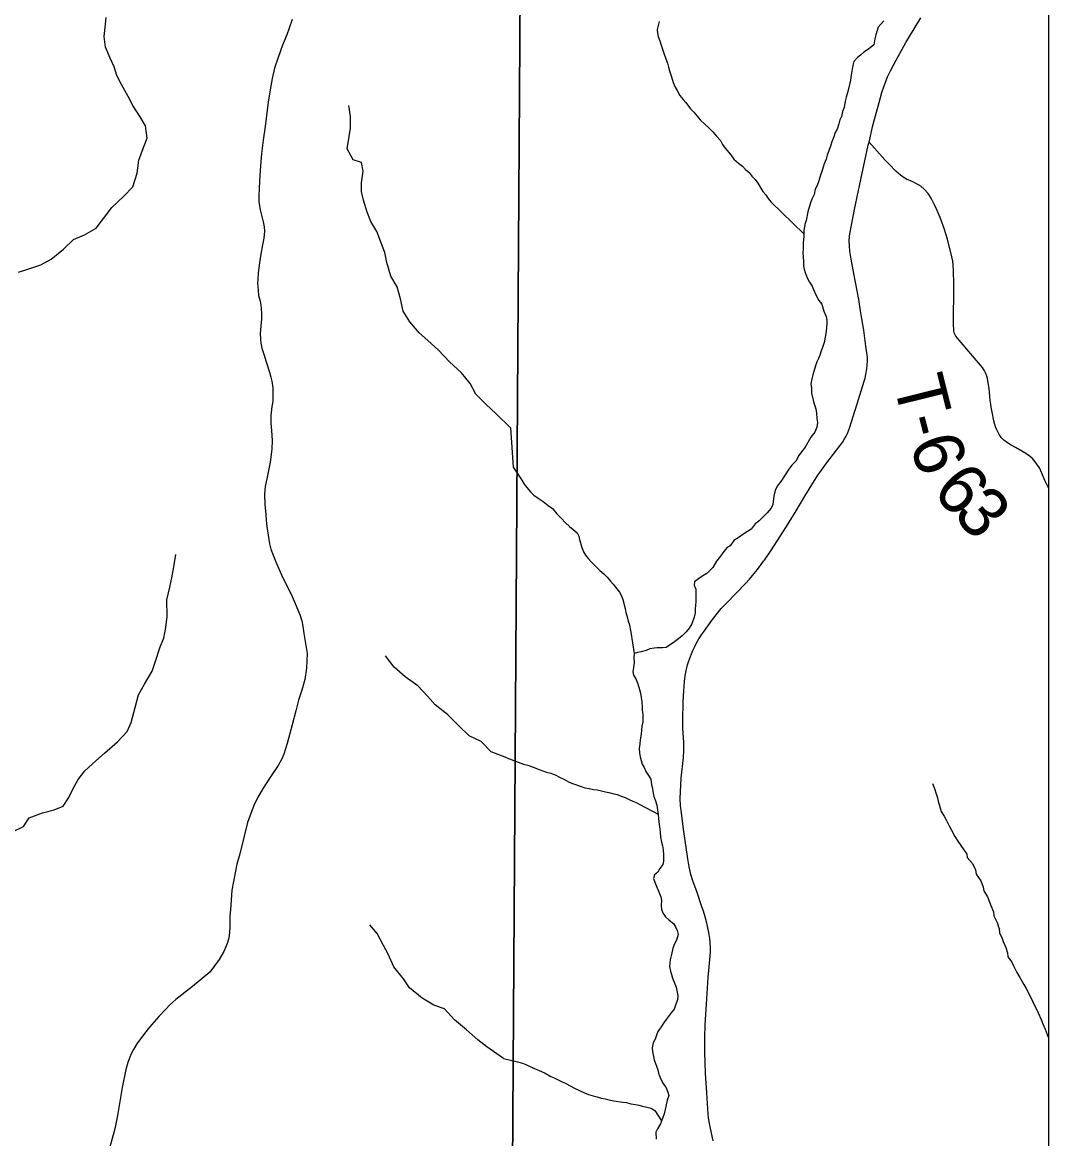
# Model space of a CAD drawing. Extents: x 0 to 191, y 0 to 55.
# Drawn here: x 189.814 to 190.97, y 49.125 to 50.382 of the extents above; entities that cross this region are included whole.
import ezdxf

# ---------------------------------------------------------------- set-up
doc = ezdxf.new("R2010")
doc.units = 0
for name, color, linetype in [('GM_X_Corporation', 7, 'Continuous'), ('GM_X_Minor_River', 7, 'Continuous'), ('GM_X_State_Route', 7, 'Continuous'), ('GM_X_Township_Road', 7, 'Continuous'), ('GM_X_Township_Road_Text', 7, 'Continuous')]:
    doc.layers.add(name, color=color, linetype=linetype)

msp = doc.modelspace()

# ---------------------------------------------------------------- linework, layer by layer
at = {"layer": 'GM_X_Corporation'}
for points in [[(190.9701, 48.3247), (190.9701, 54.7197), (190.454, 54.7197), (190.4414, 54.232), (190.4414, 54.2285), (190.4406, 54.1842), (190.439, 54.0815), (190.4424, 53.938), (190.4402, 53.9289), (190.4381, 53.8288), (190.4278, 53.4957), (190.4249, 53.313), (190.4236, 53.2062), (190.4004, 52.3955), (190.3936, 51.6386), (190.3866, 51.3672), (190.3751, 50.4761), (190.3641, 48.8031), (190.3574, 48.3286), (190.6516, 48.3257)], [(190.9701, 48.3247), (190.9701, 54.2263), (190.9346, 54.2267), (190.5853, 54.2302), (190.4756, 54.2313), (190.4414, 54.232), (190.4414, 54.2285), (190.4406, 54.1842), (190.439, 54.0815), (190.4424, 53.938), (190.4402, 53.9289), (190.4381, 53.8288), (190.4278, 53.4957), (190.4249, 53.313), (190.4236, 53.2062), (190.4004, 52.3955), (190.3936, 51.6386), (190.3866, 51.3672), (190.3751, 50.4761), (190.3641, 48.8031), (190.3574, 48.3286), (190.6516, 48.3257)]]:
    msp.add_lwpolyline(points, close=True, dxfattribs=at)
for points in [[(184.1701, 53.923), (184.1701, 47.9197), (186.2932, 47.9197), (186.2941, 48.012), (186.2991, 48.3871), (186.4921, 48.3828), (187.098, 48.377), (187.7625, 48.3707), (187.7657, 48.3707), (188.3304, 48.3653), (188.401, 48.3646), (188.9117, 48.3542), (189.3607, 48.345), (189.6849, 48.3383), (190.1514, 48.3336), (190.3574, 48.3286), (190.3641, 48.8031), (190.3751, 50.4761)], [(190.3751, 50.4761), (190.3641, 48.8031), (190.3574, 48.3286), (190.1514, 48.3336), (189.6849, 48.3383), (189.3607, 48.345), (188.9117, 48.3542), (188.401, 48.3646), (188.3304, 48.3653), (187.7657, 48.3707), (187.7625, 48.3707), (187.098, 48.377), (186.4921, 48.3828), (186.2991, 48.3871), (186.1484, 48.3893), (186.1442, 48.3893), (185.2112, 48.4029), (185.207, 48.403), (184.8085, 48.4088), (184.8161, 48.8829), (184.8161, 48.8869), (184.8319, 50.3441), (184.8319, 50.3472), (184.8438, 50.7018)]]:
    msp.add_lwpolyline(points, dxfattribs=at)
at = {"layer": 'GM_X_Minor_River'}
for points in [[(189.8093, 50.1005), (189.8198, 50.1037), (189.8345, 50.1088), (189.8461, 50.115), (189.86, 50.1262), (189.8712, 50.1373), (189.8836, 50.1424), (189.8968, 50.1498), (189.905, 50.1609), (189.9146, 50.1731), (189.9281, 50.1858), (189.9382, 50.1965), (189.9429, 50.2118), (189.945, 50.2266), (189.9501, 50.2406), (189.9541, 50.2513), (189.9525, 50.2653), (189.9463, 50.2755), (189.9382, 50.2879), (189.9328, 50.2984), (189.9254, 50.3116), (189.92, 50.3218), (189.9172, 50.3316), (189.9126, 50.3414), (189.9075, 50.3538), (189.9058, 50.3656), (189.9068, 50.3758), (189.9082, 50.3872)], [(190.5313, 50.3825), (190.5288, 50.3737), (190.5292, 50.3696), (190.5301, 50.3658), (190.532, 50.3609), (190.5333, 50.356), (190.5349, 50.3515), (190.5364, 50.3469), (190.5385, 50.3405), (190.5404, 50.3356), (190.5416, 50.3311), (190.5428, 50.327), (190.5452, 50.3202), (190.5469, 50.3141), (190.5492, 50.3089), (190.5516, 50.3051), (190.5543, 50.2995), (190.5582, 50.295), (190.5613, 50.2913), (190.5663, 50.2842), (190.5701, 50.2804), (190.574, 50.276), (190.5775, 50.2718), (190.5829, 50.2666), (190.5867, 50.2633), (190.5917, 50.2584), (190.5956, 50.2536), (190.6002, 50.2487), (190.6026, 50.2442), (190.6057, 50.2401), (190.6118, 50.2326), (190.6153, 50.2278), (190.6207, 50.2233), (190.6249, 50.2196), (190.6284, 50.2159), (190.6326, 50.2125), (190.6357, 50.2084), (190.6392, 50.2047), (190.6423, 50.2006), (190.6481, 50.1912), (190.6512, 50.1875), (190.6539, 50.1834), (190.657, 50.1796), (190.6941, 50.1435)], [(190.7844, 50.3835), (190.7781, 50.3762), (190.7752, 50.3678), (190.7742, 50.3632), (190.7732, 50.3564), (190.7672, 50.3514), (190.7619, 50.3482), (190.7582, 50.3448), (190.7545, 50.3421), (190.7504, 50.3378), (190.7493, 50.3332), (190.7487, 50.3291), (190.7476, 50.3222), (190.7466, 50.3165), (190.7456, 50.3116), (190.7438, 50.304), (190.742, 50.2975), (190.7406, 50.2929), (190.7396, 50.2857), (190.7378, 50.2815), (190.7367, 50.2758), (190.7349, 50.272), (190.7335, 50.2674), (190.7317, 50.2613), (190.7295, 50.2575), (190.728, 50.2529), (190.7262, 50.2483), (190.7241, 50.2422), (190.7226, 50.238), (190.7204, 50.2323), (190.7194, 50.2277), (190.7172, 50.2224), (190.7158, 50.2186), (190.7143, 50.2136), (190.7129, 50.2098), (190.7111, 50.2033), (190.7093, 50.198), (190.7071, 50.1938), (190.7057, 50.188), (190.7031, 50.1827), (190.7017, 50.1785), (190.6985, 50.1682), (190.6967, 50.1587), (190.6953, 50.1541), (190.6943, 50.1469), (190.694, 50.1408), (190.6934, 50.1332), (190.6935, 50.1272), (190.6932, 50.1219), (190.6933, 50.1181), (190.6938, 50.1116), (190.6938, 50.1075), (190.6947, 50.1037), (190.6955, 50.0999), (190.6979, 50.0939), (190.7006, 50.089), (190.7037, 50.0845), (190.7049, 50.0808), (190.7077, 50.0747), (190.7112, 50.0684), (190.7143, 50.0642), (190.7167, 50.0563), (190.7194, 50.0503), (190.7199, 50.0465), (190.7199, 50.0427), (190.7193, 50.034), (190.7187, 50.0291), (190.7169, 50.0211), (190.7151, 50.0157), (190.7137, 50.0119), (190.7122, 50.007), (190.7108, 50.0032), (190.709, 49.9993), (190.7075, 49.9948), (190.7054, 49.9887), (190.7043, 49.9848), (190.7032, 49.9803), (190.7022, 49.9742), (190.7027, 49.97), (190.7028, 49.9643), (190.7048, 49.9564), (190.706, 49.9523), (190.7076, 49.9466), (190.7085, 49.9417)], [(190.3635, 49.9251), (190.3475, 49.9409), (190.3357, 49.9517), (190.3246, 49.963), (190.3184, 49.975), (190.3084, 49.987), (190.295, 49.9994), (190.2827, 50.0125), (190.2705, 50.0233), (190.2609, 50.0319), (190.2502, 50.0443), (190.2429, 50.0563), (190.2397, 50.0703), (190.2361, 50.0839), (190.2288, 50.0959), (190.2244, 50.1114), (190.222, 50.1224), (190.2185, 50.1322), (190.213, 50.1462), (190.2064, 50.1574), (190.2022, 50.168), (190.1982, 50.1816), (190.1958, 50.1914), (190.1957, 50.2009), (190.1978, 50.2142), (190.1958, 50.224), (190.1863, 50.2269), (190.1797, 50.2394), (190.1818, 50.253), (190.1832, 50.2625), (190.1834, 50.2758), (190.1814, 50.2879)], [(190.7085, 49.9417), (190.7089, 49.9356), (190.7094, 49.9311), (190.7087, 49.9258), (190.7066, 49.9201), (190.7021, 49.9147), (190.6955, 49.9032), (190.6914, 49.8982), (190.6885, 49.894), (190.6852, 49.8875), (190.6807, 49.8832), (190.6774, 49.8786), (190.673, 49.8721), (190.6682, 49.8648), (190.6641, 49.8594), (190.6619, 49.8545), (190.6605, 49.848), (190.6591, 49.8389), (190.6573, 49.8347), (190.6529, 49.8293), (190.6477, 49.8243), (190.6436, 49.82), (190.6395, 49.8169), (190.6347, 49.8111), (190.6264, 49.8057), (190.6201, 49.8014), (190.6152, 49.7983), (190.6111, 49.7922), (190.6074, 49.7898), (190.603, 49.7844), (190.6004, 49.7806), (190.5959, 49.7748), (190.5915, 49.7679), (190.5848, 49.761), (190.5803, 49.7586), (190.5755, 49.7551), (190.571, 49.7516), (190.5707, 49.7479), (190.5723, 49.7433), (190.5725, 49.7297), (190.5722, 49.7251), (190.5719, 49.7213), (190.5716, 49.7168), (190.5705, 49.7118), (190.568, 49.7042), (190.5651, 49.6996), (190.5617, 49.6954), (190.5569, 49.6908), (190.5528, 49.6876), (190.5468, 49.683), (190.5427, 49.6803), (190.539, 49.6779), (190.5348, 49.6775), (190.5291, 49.6774), (190.5254, 49.6769), (190.5205, 49.6761), (190.5167, 49.6745), (190.511, 49.6729), (190.5069, 49.6721), (190.5031, 49.6709), (190.5028, 49.6659), (190.5029, 49.6606), (190.5023, 49.6553), (190.5016, 49.6504), (190.5024, 49.6466), (190.5048, 49.6425), (190.5071, 49.6368), (190.5091, 49.6304), (190.51, 49.6262), (190.5108, 49.6213), (190.5116, 49.6164), (190.5121, 49.6107), (190.5122, 49.6066), (190.5126, 49.6028), (190.5128, 49.5941), (190.5117, 49.5891), (190.5114, 49.5846), (190.5108, 49.58), (190.5097, 49.5739), (190.5094, 49.5694), (190.5088, 49.5641), (190.5089, 49.5591), (190.5097, 49.5546), (190.5109, 49.5504), (190.5121, 49.5463), (190.5141, 49.5425), (190.516, 49.538), (190.5191, 49.5335), (190.5219, 49.5294), (190.5227, 49.523), (190.5236, 49.5192), (190.524, 49.5154), (190.5252, 49.5101), (190.5272, 49.5052), (190.5284, 49.5), (190.5293, 49.495), (190.5301, 49.4898), (190.5306, 49.4852), (190.5311, 49.4784), (190.5319, 49.4731), (190.5324, 49.4693)], [(190.3635, 49.9251), (190.3665, 49.8807), (190.3764, 49.8661), (190.3791, 49.8616), (190.3822, 49.8579), (190.3861, 49.853), (190.3899, 49.8493), (190.3949, 49.846), (190.4003, 49.8423), (190.406, 49.8378), (190.411, 49.8341), (190.4157, 49.8281), (190.4207, 49.8233), (190.4257, 49.8181), (190.4303, 49.814), (190.4341, 49.8107), (190.4387, 49.8069), (190.4407, 49.8032), (190.4415, 49.7994), (190.4439, 49.7904), (190.4459, 49.7855), (190.4482, 49.7817), (190.4513, 49.778), (190.4548, 49.7739), (190.4644, 49.7646), (190.4687, 49.7608), (190.4725, 49.7571), (190.4764, 49.7526), (190.4795, 49.7489), (190.4833, 49.7437), (190.4864, 49.7399), (190.4888, 49.7358), (190.4904, 49.7317), (190.4928, 49.7218), (190.4936, 49.7173), (190.4952, 49.7124), (190.4964, 49.7075), (190.4977, 49.7034), (190.4985, 49.6988), (190.4993, 49.695), (190.5031, 49.6709)], [(189.8026, 49.4701), (189.815, 49.4763), (189.8214, 49.4859), (189.8364, 49.4914), (189.8496, 49.4949), (189.8598, 49.4992), (189.8661, 49.5088), (189.8709, 49.5191), (189.8764, 49.529), (189.8842, 49.539), (189.8966, 49.5501), (189.9063, 49.5586), (189.9209, 49.5716), (189.9317, 49.5831), (189.9361, 49.5931), (189.9409, 49.6102), (189.9445, 49.6246), (189.9511, 49.6365), (189.96, 49.651), (189.9633, 49.6612), (189.9691, 49.6784), (189.9732, 49.6883), (189.9753, 49.7004), (189.9767, 49.7126), (189.9764, 49.7315), (189.98, 49.7456), (189.9822, 49.7562), (189.9843, 49.7684), (189.9864, 49.7825)], [(190.3596, 49.5536), (190.342, 49.5603), (190.3305, 49.5719), (190.3172, 49.5781), (190.3053, 49.5894), (190.2927, 49.6021), (190.2786, 49.6133), (190.2701, 49.623), (190.2594, 49.6346), (190.2449, 49.6447), (190.2327, 49.6555), (190.2227, 49.6683)], [(190.3596, 49.5536), (190.3782, 49.5462), (190.3831, 49.5452), (190.3892, 49.543), (190.396, 49.5405), (190.4002, 49.539), (190.4044, 49.5372), (190.409, 49.5361), (190.4147, 49.534), (190.4189, 49.5318), (190.4239, 49.5296), (190.4292, 49.5263), (190.4334, 49.5244), (190.438, 49.523), (190.4433, 49.5212), (190.4475, 49.5198), (190.4524, 49.5191), (190.457, 49.5177), (190.4608, 49.5173), (190.4646, 49.5167), (190.4706, 49.5152), (190.4744, 49.5145), (190.4801, 49.5128), (190.4839, 49.5121), (190.4885, 49.5102), (190.4927, 49.5088), (190.4973, 49.5066), (190.5015, 49.5048), (190.5053, 49.5033), (190.5095, 49.5011), (190.5301, 49.49)], [(190.839, 49.5247), (190.8414, 49.5191), (190.8434, 49.5131), (190.8446, 49.5085), (190.8454, 49.5048), (190.8474, 49.4984), (190.849, 49.4931), (190.8522, 49.4878), (190.8545, 49.4837), (190.8584, 49.4762), (190.8604, 49.4721), (190.8643, 49.4649), (190.8678, 49.4597), (190.8779, 49.4451), (190.8783, 49.4413), (190.8841, 49.4346), (190.8876, 49.4274), (190.8885, 49.4225), (190.8935, 49.415), (190.8963, 49.4079), (190.8968, 49.4037), (190.901, 49.397), (190.905, 49.3872), (190.9078, 49.38), (190.9082, 49.3755), (190.9121, 49.368), (190.9142, 49.3608), (190.9146, 49.3563), (190.9177, 49.3502), (190.9189, 49.3465), (190.9217, 49.3397), (190.9237, 49.3337), (190.9242, 49.3295), (190.9284, 49.3235), (190.9304, 49.3194), (190.9343, 49.3119), (190.9374, 49.3062), (190.9421, 49.2984), (190.9448, 49.2939), (190.9491, 49.2852), (190.9523, 49.2788), (190.9582, 49.2664), (190.9617, 49.2589), (190.9633, 49.254), (190.9661, 49.248), (190.9696, 49.239), (190.9701, 49.238)], [(190.5324, 49.4693), (190.5328, 49.4644), (190.5337, 49.4584), (190.5349, 49.4542), (190.5357, 49.4497), (190.5362, 49.4444), (190.5359, 49.4372), (190.5353, 49.4334), (190.5319, 49.4288), (190.5297, 49.4249), (190.526, 49.4218), (190.5249, 49.4176), (190.5261, 49.4135), (190.5285, 49.4078), (190.5309, 49.4026), (190.5332, 49.3969), (190.5337, 49.3932), (190.5334, 49.3871), (190.5339, 49.3825), (190.5355, 49.378), (190.5382, 49.3743), (190.5424, 49.3706), (190.5474, 49.3669), (190.5497, 49.3631), (190.5513, 49.359), (190.5525, 49.3544), (190.5507, 49.348), (190.5485, 49.3441), (190.5467, 49.3392), (190.545, 49.3319), (190.5436, 49.3259), (190.5429, 49.3186), (190.5438, 49.3133), (190.545, 49.3096), (190.5462, 49.3054), (190.5489, 49.299), (190.5505, 49.2953), (190.5522, 49.2858), (190.5519, 49.2809), (190.5501, 49.2759), (190.5479, 49.2706), (190.5446, 49.2664), (190.539, 49.2587), (190.5361, 49.2545), (190.5335, 49.2506), (190.5298, 49.2452), (190.528, 49.241), (190.5266, 49.2365), (190.5244, 49.2326), (190.5233, 49.2269), (190.5238, 49.2228), (190.5246, 49.2171), (190.5254, 49.2133), (190.5298, 49.202), (190.5306, 49.1983), (190.5326, 49.1922), (190.5358, 49.1866), (190.5389, 49.1817), (190.5408, 49.1768), (190.542, 49.1731), (190.5402, 49.1681), (190.5385, 49.1609), (190.5367, 49.1525), (190.5349, 49.1472), (190.5327, 49.1414), (190.5294, 49.1357), (190.5276, 49.1319), (190.5278, 49.1239)], [(190.3559, 49.2147), (190.337, 49.2281), (190.3267, 49.236), (190.3141, 49.2472), (190.3007, 49.2584), (190.2892, 49.2708), (190.2771, 49.2751), (190.2641, 49.2829), (190.25, 49.2945), (190.243, 49.3047), (190.2323, 49.3182), (190.2257, 49.3325), (190.2206, 49.3423), (190.2133, 49.3558), (190.2052, 49.3656)], [(190.3559, 49.2147), (190.3715, 49.211), (190.3772, 49.2096), (190.381, 49.2081), (190.3879, 49.2048), (190.3985, 49.2001), (190.4027, 49.1983), (190.4092, 49.1946), (190.413, 49.1932), (190.4203, 49.1895), (190.426, 49.1869), (190.431, 49.184), (190.4356, 49.1814), (190.4413, 49.1789), (190.447, 49.1763), (190.4516, 49.1745), (190.4569, 49.1727), (190.4615, 49.1716), (190.466, 49.1702), (190.4702, 49.1695), (190.4763, 49.1681), (190.4801, 49.1674), (190.4903, 49.1657), (190.4945, 49.1654), (190.4994, 49.164), (190.5044, 49.1629), (190.5082, 49.1622), (190.5124, 49.1612), (190.5173, 49.1601), (190.5222, 49.1591), (190.5264, 49.1565), (190.5339, 49.1446)]]:
    msp.add_lwpolyline(points, dxfattribs=at)
at = {"layer": 'GM_X_State_Route'}
msp.add_lwpolyline([(190.592, 49.1222), (190.5914, 49.1257), (190.5875, 49.1435), (190.5866, 49.1484), (190.5862, 49.1522), (190.5847, 49.1761), (190.5835, 49.1982), (190.5825, 49.2221), (190.5827, 49.2386), (190.5831, 49.2528), (190.5846, 49.2762), (190.5865, 49.306), (190.5884, 49.3261), (190.589, 49.3343), (190.5891, 49.3387), (190.5888, 49.3459), (190.5884, 49.3501), (190.5876, 49.3544), (190.5866, 49.3587), (190.5847, 49.3673), (190.5829, 49.3746), (190.581, 49.3808), (190.5794, 49.3858), (190.5738, 49.4018), (190.5691, 49.4148), (190.567, 49.422), (190.565, 49.4306), (190.5634, 49.4396), (190.5587, 49.4733), (190.5563, 49.4917), (190.5553, 49.4998), (190.5548, 49.5077), (190.556, 49.5305), (190.5585, 49.554), (190.559, 49.5621), (190.5589, 49.571), (190.558, 49.5864), (190.5577, 49.596), (190.5581, 49.6161), (190.5588, 49.6289), (190.5596, 49.6393), (190.5604, 49.6457), (190.5616, 49.6519), (190.5624, 49.6548), (190.5632, 49.6582), (190.5643, 49.6617), (190.5675, 49.6706), (190.5691, 49.6745), (190.5712, 49.6789), (190.5729, 49.6822), (190.5758, 49.6874), (190.5789, 49.692), (190.5811, 49.6951), (190.5855, 49.7013), (190.5914, 49.7093), (190.6012, 49.7215), (190.6069, 49.7277), (190.6285, 49.7498), (190.6328, 49.7545), (190.6383, 49.7611), (190.642, 49.7656), (190.6489, 49.7748), (190.6498, 49.7762), (190.6569, 49.7866), (190.6746, 49.814), (190.6854, 49.8317), (190.6953, 49.848), (190.7031, 49.8608), (190.7101, 49.8717), (190.7122, 49.8748), (190.7196, 49.8852), (190.7348, 49.905), (190.738, 49.9095), (190.7401, 49.9126), (190.7418, 49.9157), (190.7434, 49.9189), (190.7455, 49.9246), (190.7542, 49.9523), (190.7622, 49.9776), (190.7632, 49.9811), (190.7642, 49.985), (190.7653, 49.992), (190.7657, 49.9956), (190.7659, 50.0002), (190.7658, 50.0048), (190.7656, 50.0071), (190.7642, 50.0171), (190.7616, 50.0349), (190.7596, 50.0477), (190.7582, 50.0569), (190.7561, 50.0696), (190.7542, 50.0792), (190.7504, 50.099), (190.7489, 50.1073), (190.7479, 50.1126), (190.7461, 50.1239), (190.7456, 50.1299), (190.7454, 50.1356), (190.7457, 50.1412), (190.7462, 50.1454), (190.7492, 50.1611), (190.7516, 50.1729), (190.7523, 50.1763), (190.7542, 50.1852), (190.7585, 50.2049), (190.7668, 50.2436), (190.7676, 50.2469), (190.7719, 50.2654), (190.779, 50.2915), (190.7822, 50.3026), (190.7847, 50.3104), (190.7868, 50.3161), (190.7884, 50.3202), (190.7917, 50.3272), (190.7958, 50.3351), (190.8092, 50.3589), (190.8184, 50.3745), (190.826, 50.3867)], dxfattribs=at)
at = {"layer": 'GM_X_Township_Road'}
for points in [[(190.1176, 50.3849), (190.1144, 50.375), (190.1116, 50.3678), (190.1067, 50.3561), (190.1017, 50.3423), (190.0979, 50.33), (190.0953, 50.3186), (190.0941, 50.3121), (190.0925, 50.3033), (190.0907, 50.2917), (190.0874, 50.2644), (190.085, 50.2492), (190.083, 50.2342), (190.0819, 50.2202), (190.0808, 50.2033), (190.0803, 50.1942), (190.08, 50.1868), (190.0801, 50.18), (190.0815, 50.1705), (190.0848, 50.1572), (190.0862, 50.1516), (190.0865, 50.1467), (190.0857, 50.1388), (190.0843, 50.1311), (190.0825, 50.1208), (190.0808, 50.1109), (190.0795, 50.0997), (190.0788, 50.0921), (190.0787, 50.0878), (190.0792, 50.0801), (190.0798, 50.074), (190.0815, 50.0678), (190.0823, 50.0634), (190.0828, 50.0593), (190.083, 50.0535), (190.083, 50.0479), (190.0815, 50.0312), (190.0818, 50.025), (190.0824, 50.0206), (190.0836, 50.0149), (190.0856, 50.008), (190.0884, 49.9996), (190.0922, 49.9876), (190.0937, 49.9823), (190.0947, 49.9776), (190.0957, 49.9701), (190.096, 49.9615), (190.0957, 49.9547), (190.0948, 49.9493), (190.0936, 49.939), (190.0937, 49.9302), (190.0945, 49.9222), (190.095, 49.9108), (190.0946, 49.9012), (190.093, 49.8863), (190.0891, 49.8676), (190.0874, 49.8589), (190.0865, 49.8505), (190.087, 49.8386), (190.088, 49.828), (190.0885, 49.8208), (190.0891, 49.8141), (190.0905, 49.8042), (190.092, 49.7945), (190.0937, 49.7883), (190.0961, 49.7817), (190.1, 49.7722), (190.1057, 49.7597), (190.1176, 49.7353), (190.1262, 49.7147), (190.1285, 49.7077), (190.1297, 49.7016), (190.1309, 49.6935), (190.1346, 49.6708), (190.1337, 49.6544), (190.1319, 49.6416), (190.1285, 49.6296), (190.1247, 49.6186), (190.1218, 49.6063), (190.1177, 49.5907), (190.1121, 49.5698), (190.1081, 49.5576), (190.1061, 49.5522), (190.102, 49.5447), (190.0941, 49.5333), (190.085, 49.5194), (190.0789, 49.509), (190.0746, 49.4998), (190.0675, 49.4805), (190.0634, 49.4651), (190.0587, 49.4453), (190.0552, 49.4337), (190.0496, 49.4044), (190.0481, 49.3822), (190.0476, 49.3756), (190.0476, 49.3617), (190.0467, 49.3531), (190.046, 49.3494), (190.0445, 49.3443), (190.0406, 49.3352), (190.0354, 49.3263), (190.0248, 49.3122), (190.0054, 49.2958), (189.9865, 49.2813), (189.98, 49.2754), (189.9755, 49.2706), (189.9675, 49.2623), (189.9568, 49.2502), (189.9511, 49.2432), (189.9427, 49.2314), (189.9388, 49.2251), (189.9358, 49.2194), (189.9324, 49.2104), (189.9301, 49.2025), (189.9263, 49.1821), (189.9209, 49.1507), (189.9179, 49.1355), (189.9118, 49.1139)], [(190.9701, 49.8569), (190.9686, 49.8598), (190.9659, 49.8656), (190.9624, 49.8742), (190.9597, 49.8799), (190.9568, 49.8842), (190.9536, 49.8884), (190.9513, 49.891), (190.9482, 49.8936), (190.9444, 49.8962), (190.9398, 49.8989), (190.9325, 49.9028), (190.9278, 49.9055), (190.9237, 49.9081), (190.9197, 49.9111), (190.9165, 49.9143), (190.9142, 49.9176), (190.9126, 49.9207), (190.9112, 49.9236), (190.9101, 49.9263), (190.9094, 49.9289), (190.9084, 49.9328), (190.9062, 49.9427), (190.9052, 49.9484), (190.9048, 49.9516), (190.9042, 49.9564), (190.9029, 49.9695), (190.902, 49.9759), (190.9011, 49.9805), (190.9003, 49.9833), (190.8993, 49.9863), (190.8979, 49.9893), (190.8953, 49.9932), (190.8887, 50.001), (190.8777, 50.0137), (190.8673, 50.0259), (190.8654, 50.0285), (190.8643, 50.0304), (190.8636, 50.0321), (190.8632, 50.0342), (190.863, 50.0368), (190.8629, 50.0397), (190.863, 50.0873), (190.8628, 50.1014), (190.8626, 50.1087), (190.862, 50.1127), (190.861, 50.1175), (190.856, 50.1374), (190.8523, 50.1496), (190.8478, 50.162), (190.8445, 50.1699), (190.8418, 50.1756), (190.838, 50.183), (190.8357, 50.1867), (190.8341, 50.1888), (190.8296, 50.1939), (190.8259, 50.1971), (190.8228, 50.1993), (190.8171, 50.2023), (190.81, 50.2053), (190.8062, 50.2074), (190.803, 50.2096), (190.7977, 50.2142), (190.7906, 50.2215), (190.7856, 50.2268), (190.7676, 50.2469)]]:
    msp.add_lwpolyline(points, dxfattribs=at)

# ---------------------------------------------------------------- texts
at = {"layer": 'GM_X_Township_Road_Text'}
for s, rotation, p in [('T', 283.9411, (190.7946, 49.9768)), ('-', 284.5926, (190.8051, 49.9349)), ('6', 289.5294, (190.8125, 49.9072)), ('6', 313.1419, (190.8374, 49.8526)), ('3', 311.6513, (190.861, 49.8273))]:
    msp.add_text(s, height=0.0568, rotation=rotation, dxfattribs=at).set_placement(p)

doc.saveas('drawing.dxf')
